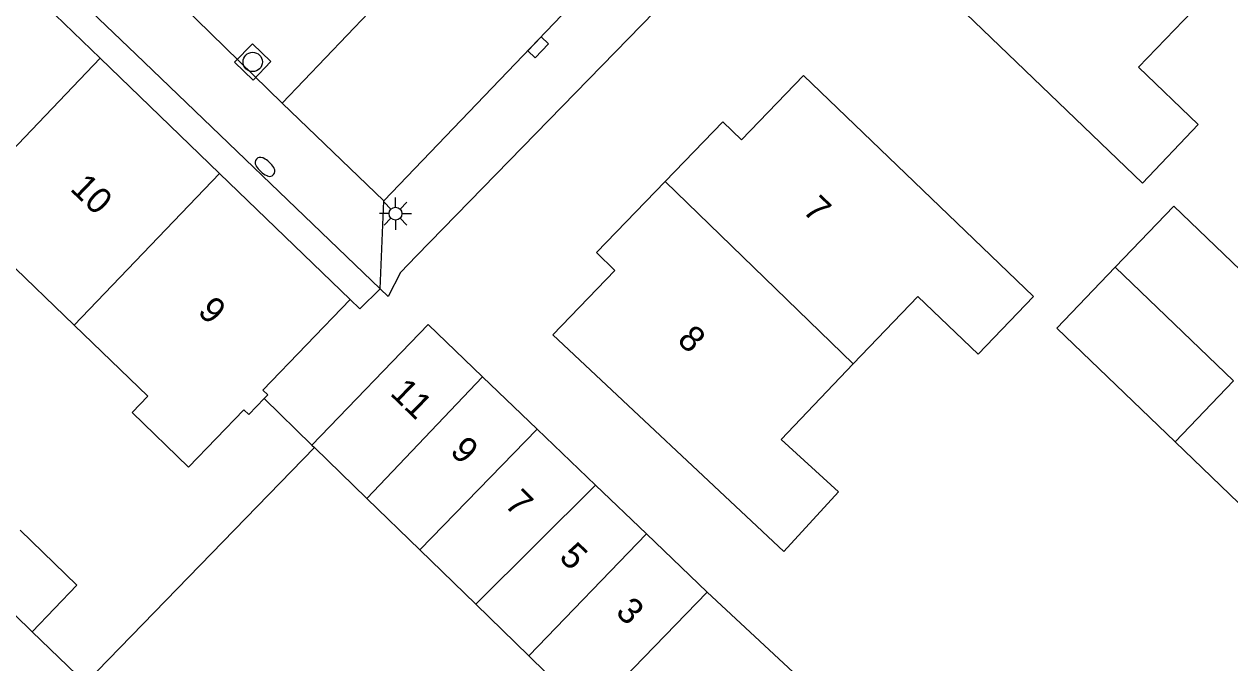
# Model space of a CAD drawing. Extents: x 128999 to 131010, y 395498 to 399007.
# Drawn here: x 130431.15 to 130477.91, y 398212.91 to 398237.67 of the extents above; entities that cross this region are included whole.
import ezdxf

# ---------------------------------------------------------------- set-up
doc = ezdxf.new("R2010")
doc.units = 0
for name, color, linetype in [('gg-afsc-muur', 7, 'Continuous'), ('gg-anno-huisnummerreeks BGT', 7, 'Continuous'), ('gg-bbg-bijgebouw', 7, 'Continuous'), ('gg-bbg-gedigitaliseerde bebouwing', 7, 'Continuous'), ('gg-bbg-gedigitaliseerde bijgebouw', 7, 'Continuous'), ('gg-bbg-hoofdgebouw', 7, 'Continuous'), ('gg-bbg-luifel en loopbrug', 7, 'Continuous'), ('gg-bbg-tussenscheiding', 7, 'Continuous'), ('gg-knt-verharding', 7, 'Continuous'), ('gg-knt-verharding nz', 7, 'Continuous'), ('gt-grn-weggrens', 7, 'Continuous'), ('gt-symb-brandkraan', 7, 'Continuous'), ('gt-symb-kolk', 7, 'Continuous'), ('gt-symb-lichtmast', 7, 'Continuous'), ('gt-symb-rioolschacht', 7, 'Continuous')]:
    doc.layers.add(name, color=color, linetype=linetype)

# ---------------------------------------------------------------- blocks, each defined once
blk = doc.blocks.new('gt0-LMAST')
at = {"layer": 'gt-symb-lichtmast'}
for p, q in [((-0.005, 0.246), (-0.005, 0.621)), ((-0.182, 0.173), (-0.447, 0.438)), ((0.172, 0.173), (0.437, 0.438)), ((-0.255, -0.004), (-0.63, -0.004)), ((-0.182, -0.181), (-0.447, -0.446)), ((-0.005, -0.254), (-0.005, -0.629)), ((0.437, -0.446), (0.172, -0.181)), ((0.245, -0.004), (0.62, -0.004))]:
    blk.add_line(p, q, dxfattribs=at)
blk.add_circle((-0.005, -0.004), 0.25, dxfattribs=at)
blk = doc.blocks.new('gt0-KOLK')
at = {"layer": 'gt-symb-kolk'}
blk.add_lwpolyline([(0, 0), (0.375, 0), (0.375, 0.4), (-0.375, 0.4), (-0.375, 0), (0, 0)], dxfattribs=at)
blk = doc.blocks.new('gt0-BR')
at = {"layer": 'gt-symb-brandkraan'}
for centre, radius, start, end in [((-0.244, 0), 0.206, 107.5669, 252.4331), ((0.599, -2.664), 3, 106.892, 107.5669), ((0, -0.691), 0.938, 73.108, 106.892), ((-0.599, -2.664), 3, 72.4331, 73.108), ((0.244, 0), 0.206, 287.567, 72.4331), ((0.599, 2.664), 3, 252.4331, 253.108), ((0, 0.691), 0.938, 253.108, 286.8921), ((-0.599, 2.664), 3, 286.8921, 287.567)]:
    blk.add_arc(centre, radius, start, end, dxfattribs=at)
blk = doc.blocks.new('gt0-RS')
at = {"layer": 'gt-symb-rioolschacht'}
blk.add_lwpolyline([(-0.5, -0.5), (0.5, -0.5), (0.5, 0.5), (-0.5, 0.5)], close=True, dxfattribs=at)
blk.add_circle((0, 0), 0.375, dxfattribs=at)

msp = doc.modelspace()

# ---------------------------------------------------------------- linework, layer by layer
at = {"layer": 'gg-afsc-muur'}
msp.add_line((130442.311, 398221.354), (130440.454, 398223.158), dxfattribs=at)
msp.add_lwpolyline([(130442.407, 398221.262), (130433.53, 398212.133), (130431.466, 398214.121)], dxfattribs=at)
at = {"layer": 'gg-bbg-bijgebouw'}
for p, q in [((130475.738, 398230.617), (130473.469, 398228.256)), ((130473.469, 398228.256), (130471.199, 398225.894)), ((130448.933, 398224.001), (130451.05, 398221.971)), ((130451.05, 398221.971), (130453.306, 398219.808)), ((130442.311, 398221.354), (130442.407, 398221.262)), ((130444.44, 398219.288), (130442.407, 398221.262)), ((130453.306, 398219.808), (130455.284, 398217.911)), ((130446.496, 398217.292), (130444.44, 398219.288)), ((130455.284, 398217.911), (130457.639, 398215.653)), ((130448.667, 398215.183), (130446.496, 398217.292)), ((130450.729, 398213.181), (130448.667, 398215.183)), ((130453.048, 398210.929), (130450.729, 398213.181))]:
    msp.add_line(p, q, dxfattribs=at)
msp.add_lwpolyline([(130442.311, 398221.354), (130446.821, 398226.026), (130448.933, 398224.001)], dxfattribs=at)
at = {"layer": 'gg-bbg-gedigitaliseerde bebouwing'}
for points in [[(130474.521, 398231.504), (130476.68, 398233.787), (130474.371, 398236.012), (130477.163, 398238.911)], [(130427.805, 398229.759), (130429.765, 398227.867), (130430.442, 398228.569), (130433.092, 398226.011)], [(130463.306, 398224.503), (130465.812, 398227.118), (130468.145, 398224.881), (130470.291, 398227.114)], [(130433.092, 398226.011), (130435.953, 398223.251), (130435.339, 398222.615), (130437.528, 398220.503), (130439.669, 398222.722), (130439.86, 398222.54)], [(130451.65, 398225.63), (130460.614, 398217.232), (130462.73, 398219.543), (130460.505, 398221.572), (130463.306, 398224.503)]]:
    msp.add_lwpolyline(points, dxfattribs=at)
at = {"layer": 'gg-bbg-gedigitaliseerde bijgebouw'}
for p, q in [((130475.738, 398230.617), (130480.311, 398226.219)), ((130475.785, 398221.484), (130471.199, 398225.894)), ((130464.076, 398209.683), (130457.639, 398215.653))]:
    msp.add_line(p, q, dxfattribs=at)
msp.add_lwpolyline([(130482.628, 398219.448), (130480.372, 398217.074), (130475.785, 398221.484)], dxfattribs=at)
at = {"layer": 'gg-bbg-hoofdgebouw'}
for p, q in [((130434.096, 398236.354), (130428.96, 398241.31)), ((130474.521, 398231.504), (130465.61, 398240.07)), ((130438.73, 398231.882), (130434.096, 398236.354)), ((130458.967, 398233.187), (130461.38, 398235.68)), ((130461.38, 398235.68), (130470.291, 398227.114)), ((130443.79, 398227), (130438.73, 398231.882)), ((130451.65, 398225.63), (130454.064, 398228.123)), ((130439.86, 398222.54), (130440.454, 398223.158))]:
    msp.add_line(p, q, dxfattribs=at)
for points in [[(130458.967, 398233.187), (130458.248, 398233.883), (130456.012, 398231.573)], [(130456.012, 398231.573), (130453.345, 398228.819), (130454.064, 398228.123)], [(130440.454, 398223.158), (130440.6, 398223.31), (130440.41, 398223.49), (130443.79, 398227)]]:
    msp.add_lwpolyline(points, dxfattribs=at)
at = {"layer": 'gg-bbg-luifel en loopbrug'}
for p, q in [((130433.197, 398215.925), (130430.999, 398218.058)), ((130431.466, 398214.121), (130429.27, 398216.256)), ((130431.466, 398214.121), (130433.197, 398215.925))]:
    msp.add_line(p, q, dxfattribs=at)
at = {"layer": 'gg-bbg-tussenscheiding'}
for p, q in [((130434.096, 398236.354), (130427.805, 398229.759)), ((130433.092, 398226.011), (130438.73, 398231.882)), ((130456.012, 398231.573), (130463.306, 398224.503)), ((130478.048, 398223.852), (130473.469, 398228.256)), ((130448.933, 398224.001), (130444.44, 398219.288)), ((130475.785, 398221.484), (130478.048, 398223.852)), ((130446.496, 398217.292), (130451.05, 398221.971)), ((130453.306, 398219.808), (130448.667, 398215.183)), ((130450.729, 398213.181), (130455.284, 398217.911)), ((130457.639, 398215.653), (130453.048, 398210.929))]:
    msp.add_line(p, q, dxfattribs=at)
at = {"layer": 'gg-knt-verharding'}
for p, q in [((130435.477, 398236.513), (130404.367, 398266.382)), ((130437.284, 398238.395), (130441.152, 398234.605)), ((130444.957, 398227.41), (130435.477, 398236.513)), ((130441.152, 398234.605), (130445.095, 398230.82))]:
    msp.add_line(p, q, dxfattribs=at)
for points in [[(130445.095, 398230.82), (130468.184, 398254.909), (130478.328, 398265.45), (130488.733, 398276.302), (130496.655, 398284.595), (130496.95, 398284.886)], [(130460.744, 398243.434), (130446.371, 398228.691), (130445.751, 398228.04), (130445.264, 398227.115), (130444.957, 398227.41)]]:
    msp.add_lwpolyline(points, dxfattribs=at)
at = {"layer": 'gg-knt-verharding nz'}
msp.add_lwpolyline([(130459.497, 398253.775), (130457.907, 398252.081), (130446.202, 398239.895), (130441.152, 398234.605)], dxfattribs=at)
at = {"layer": 'gt-grn-weggrens'}
msp.add_line((130444.957, 398227.41), (130445.095, 398230.82), dxfattribs=at)
msp.add_lwpolyline([(130444.957, 398227.41), (130444.164, 398226.639), (130443.79, 398227)], dxfattribs=at)

# ---------------------------------------------------------------- block references
at = {"layer": 'gt-symb-brandkraan', "rotation": -42.20433768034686}
msp.add_blockref('gt0-BR', (130440.494, 398232.142), dxfattribs=at)
at = {"layer": 'gt-symb-kolk', "rotation": -133.78457174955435}
msp.add_blockref('gt0-KOLK', (130450.939, 398236.911), dxfattribs=at)
at = {"layer": 'gt-symb-lichtmast'}
msp.add_blockref('gt0-LMAST', (130445.56, 398230.332), dxfattribs=at)
at = {"layer": 'gt-symb-rioolschacht', "rotation": -133.86557836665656}
msp.add_blockref('gt0-RS', (130440.015, 398236.209), dxfattribs=at)

# ---------------------------------------------------------------- texts
at = {"layer": 'gg-anno-huisnummerreeks BGT'}
for s, rotation, p in [('10', 316.1, (130432.898, 398231.255)), ('7', 315.9, (130461.302, 398230.407)), ('9', 316.1, (130437.839, 398226.487)), ('8', 315.9, (130456.437, 398225.382)), ('11', 315.8, (130445.305, 398223.328)), ('9', 315.8, (130447.628, 398221.072)), ('7', 315.8, (130449.743, 398219.019)), ('5', 315.8, (130451.858, 398216.964)), ('3', 315.8, (130454.049, 398214.837))]:
    msp.add_text(s, height=1, rotation=rotation, dxfattribs=at).set_placement(p)

doc.saveas('drawing.dxf')
